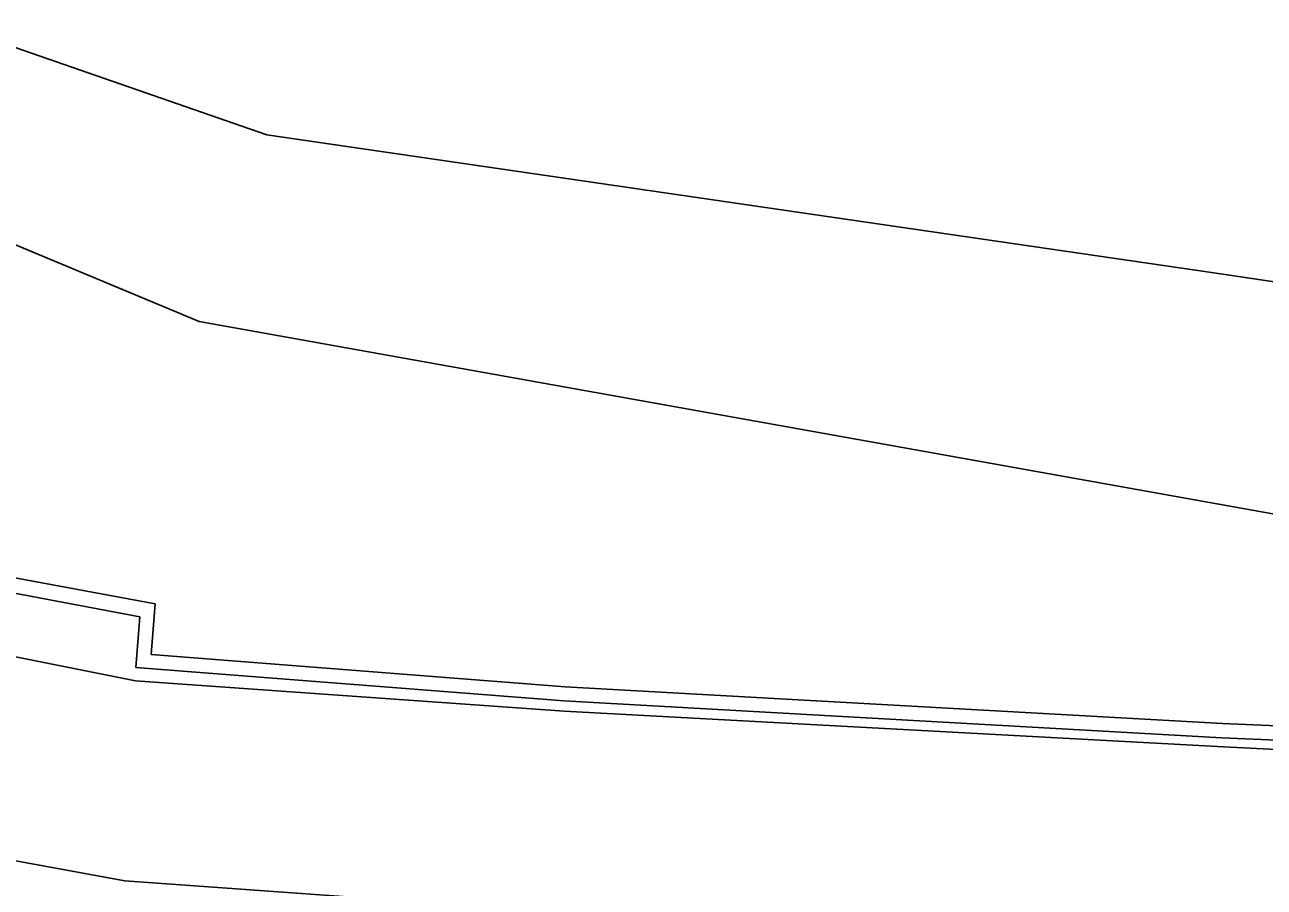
# Model space of a CAD drawing. Extents: x -759873 to -758487, y -975024 to -973516.
# Drawn here: x -759706.17 to -759662.36, y -974608.25 to -974577.77 of the extents above; entities that cross this region are included whole.
import ezdxf

# ---------------------------------------------------------------- set-up
doc = ezdxf.new("R2010")
doc.units = 0
for name, color, linetype in [('KAT_02_hranice parcel', 7, 'Continuous'), ('KAT_04_vnitřní kresba', 7, 'Continuous'), ('KAT_14_plocha_pozemek', 7, 'Continuous')]:
    doc.layers.add(name, color=color, linetype=linetype)

msp = doc.modelspace()

# ---------------------------------------------------------------- linework, layer by layer
at = {"layer": 'KAT_02_hranice parcel'}
for points in [[(-759745.19, -974562.55), (-759740.43, -974566.11), (-759725.32, -974571.2), (-759708.52, -974577.87), (-759697.61, -974581.66), (-759664.15, -974586.53), (-759642.54, -974589.75), (-759622.82, -974591), (-759601.22, -974591.07), (-759588.97, -974591.35), (-759580.29, -974589.86), (-759566.46, -974586.39), (-759552.88, -974583.63), (-759547.64, -974583.57)], [(-759745.87, -974569.1), (-759700, -974588.25), (-759649.5, -974597.3), (-759602.4, -974597), (-759547.6, -974592.2), (-759547.08, -974592.24)], [(-759747.18, -974581.65), (-759739.5, -974586.23), (-759722.87, -974596.03), (-759708.27, -974599.76), (-759702.25, -974600.96), (-759687.1, -974602.03), (-759663.8, -974603.29), (-759645.06, -974604.23), (-759636.24, -974604.67), (-759636.23, -974604.2), (-759636.16, -974602.4), (-759636.52, -974602.38), (-759636.5, -974601.88), (-759636.4, -974600.27), (-759636.59, -974600.26), (-759636.49, -974598.18), (-759625.38, -974598.56), (-759610.38, -974599.11), (-759596.55, -974599.59)], [(-759748.01, -974589.58), (-759742.78, -974592.68), (-759732.01, -974598.91), (-759728.99, -974600.68), (-759725.4, -974602.45), (-759718.02, -974604.75), (-759709.84, -974606.71), (-759702.63, -974608.03), (-759689.82, -974608.95), (-759677.23, -974609.87), (-759664.06, -974610.49), (-759641.64, -974611.43), (-759620.48, -974612.36), (-759598.5, -974613.15), (-759577.03, -974613.93), (-759558.28, -974614.4), (-759534.22, -974615.1), (-759512.72, -974615.61), (-759490.5, -974616.02), (-759471.82, -974616.25), (-759458.92, -974616), (-759446.09, -974615.46)]]:
    msp.add_lwpolyline(points, dxfattribs=at)
at = {"layer": 'KAT_04_vnitřní kresba'}
for p, q in [((-759708.11, -974597.02), (-759701.56, -974598.24)), ((-759707.75, -974597.63), (-759702.1, -974598.7)), ((-759701.7, -974600.03), (-759701.56, -974598.24)), ((-759702.24, -974600.49), (-759702.1, -974598.7)), ((-759701.7, -974600.03), (-759687.07, -974601.17)), ((-759702.24, -974600.49), (-759687.11, -974601.67)), ((-759687.07, -974601.17), (-759663.84, -974602.47)), ((-759687.11, -974601.67), (-759663.86, -974602.97)), ((-759663.84, -974602.47), (-759645.57, -974603.26)), ((-759663.86, -974602.97), (-759645.09, -974603.78))]:
    msp.add_line(p, q, dxfattribs=at)
at = {"layer": 'KAT_14_plocha_pozemek'}
for points in [[(-759601.22, -974591.07), (-759588.97, -974591.35), (-759580.29, -974589.86), (-759566.46, -974586.39), (-759552.88, -974583.63), (-759547.64, -974583.57), (-759550.22, -974544.33), (-759551.48, -974544.27), (-759563.58, -974549.84), (-759564.84, -974554.11), (-759642.97, -974554.16), (-759688.61, -974551.58), (-759703.8, -974545.25), (-759742.76, -974539.26), (-759745.19, -974562.55), (-759740.43, -974566.11), (-759725.32, -974571.2), (-759708.52, -974577.87), (-759697.61, -974581.66), (-759664.15, -974586.53), (-759642.54, -974589.75), (-759622.82, -974591)], [(-759547.08, -974592.24), (-759547.64, -974583.57), (-759552.88, -974583.63), (-759566.46, -974586.39), (-759580.29, -974589.86), (-759588.97, -974591.35), (-759601.22, -974591.07), (-759622.82, -974591), (-759642.54, -974589.75), (-759664.15, -974586.53), (-759697.61, -974581.66), (-759708.52, -974577.87), (-759725.32, -974571.2), (-759740.43, -974566.11), (-759745.19, -974562.55), (-759745.87, -974569.1), (-759700, -974588.25), (-759649.5, -974597.3), (-759602.4, -974597), (-759547.6, -974592.2)]]:
    msp.add_lwpolyline(points, close=True, dxfattribs=at)
for points in [[(-759602.4, -974597), (-759649.5, -974597.3), (-759700, -974588.25), (-759745.87, -974569.1)], [(-759596.55, -974599.59), (-759610.38, -974599.11), (-759625.38, -974598.56), (-759636.49, -974598.18), (-759636.59, -974600.26), (-759636.4, -974600.27), (-759636.5, -974601.88), (-759636.52, -974602.38), (-759636.16, -974602.4), (-759636.23, -974604.2), (-759636.24, -974604.67), (-759645.06, -974604.23), (-759663.8, -974603.29), (-759687.1, -974602.03), (-759702.25, -974600.96), (-759708.27, -974599.76)], [(-759708.27, -974599.76), (-759702.25, -974600.96), (-759687.1, -974602.03), (-759663.8, -974603.29), (-759645.06, -974604.23), (-759636.24, -974604.67), (-759636.23, -974604.2), (-759636.16, -974602.4), (-759636.52, -974602.38), (-759636.5, -974601.88), (-759636.4, -974600.27), (-759636.59, -974600.26), (-759636.49, -974598.18), (-759625.38, -974598.56), (-759610.38, -974599.11), (-759596.55, -974599.59)], [(-759598.5, -974613.15), (-759620.48, -974612.36), (-759641.64, -974611.43), (-759664.06, -974610.49), (-759677.23, -974609.87), (-759689.82, -974608.95), (-759702.63, -974608.03), (-759709.84, -974606.71)], [(-759709.84, -974606.71), (-759702.63, -974608.03), (-759689.82, -974608.95), (-759677.23, -974609.87), (-759664.06, -974610.49), (-759641.64, -974611.43), (-759620.48, -974612.36), (-759598.5, -974613.15)]]:
    msp.add_lwpolyline(points, dxfattribs=at)

doc.saveas('drawing.dxf')
